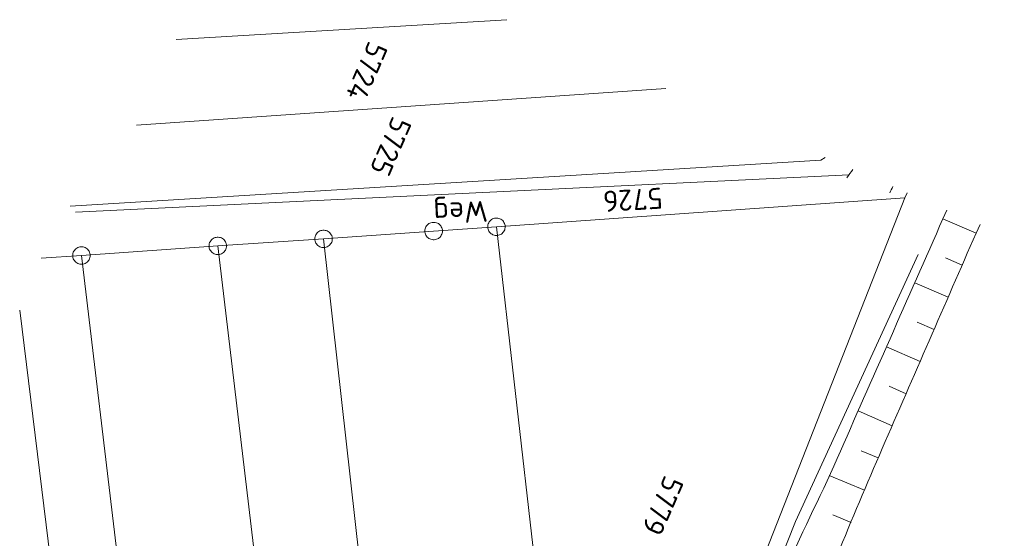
# Model space of a CAD drawing. Header units: metres. Extents: x 3425540 to 3446143, y 5432760 to 5444637.
# Tile 573 of 656: x 3437196 to 3437281, y 5444593 to 5444637. Entities that reach past the tile are written whole.
import ezdxf
from ezdxf.enums import TextEntityAlignment as Align

# ---------------------------------------------------------------- set-up
doc = ezdxf.new("R2010")
doc.units = ezdxf.units.M
for name, color, linetype, lineweight in [('B_Bestand', 9, 'Continuous', 18), ('B_Böschung', 9, 'Continuous', 18), ('B_Flurgrenzen', 9, 'Continuous', 18)]:
    doc.layers.add(name, color=color, linetype=linetype, lineweight=lineweight)
doc.styles.get("Standard").update_dxf_attribs({"font": 'isocpeur.ttf'})

msp = doc.modelspace()

# ---------------------------------------------------------------- linework, layer by layer
at = {"layer": 'B_Bestand'}
for points in [[(3437267.734, 5444624.153), (3437267.566, 5444623.916), (3437267.397, 5444623.679), (3437267.229, 5444623.441)], [(3437271.144, 5444622.678), (3437271.063, 5444622.5), (3437270.982, 5444622.323), (3437270.901, 5444622.146)]]:
    msp.add_open_spline(points, degree=3, dxfattribs=at)
at = {"layer": 'B_Böschung'}
for p, q in [((3437275.443, 5444619.929), (3437275.778, 5444620.672)), ((3437278.277, 5444618.702), (3437275.443, 5444619.929)), ((3437278.277, 5444618.702), (3437278.614, 5444619.445)), ((3437277.079, 5444615.951), (3437275.657, 5444616.57)), ((3437275.881, 5444613.201), (3437273.024, 5444614.445)), ((3437274.684, 5444610.45), (3437273.249, 5444611.075)), ((3437273.486, 5444607.7), (3437270.603, 5444608.955)), ((3437272.288, 5444604.949), (3437270.84, 5444605.58)), ((3437271.09, 5444602.199), (3437268.182, 5444603.466)), ((3437269.902, 5444599.444), (3437268.43, 5444600.066)), ((3437268.739, 5444596.679), (3437265.716, 5444597.952)), ((3437267.575, 5444593.914), (3437266.013, 5444594.572))]:
    msp.add_line(p, q, dxfattribs=at)
msp.add_lwpolyline([(3437273.315, 5444616.874), (3437262.824, 5444593.999), (3437259.792, 5444586.374)], dxfattribs=at)
for points, knots in [([(3437275.443, 5444619.929), (3437272.423, 5444613.082), (3437269.403, 5444606.235), (3437266.383, 5444599.387), (3437264.892, 5444596.007), (3437263.202, 5444592.721), (3437261.72, 5444589.333), (3437260.926, 5444587.518), (3437260.279, 5444585.647), (3437259.627, 5444583.776), (3437258.801, 5444581.409), (3437257.946, 5444579.053), (3437257.299, 5444576.632), (3437256.496, 5444573.631), (3437255.731, 5444570.622), (3437254.965, 5444567.612), (3437253.881, 5444563.355), (3437252.725, 5444559.116), (3437251.751, 5444554.831), (3437251.338, 5444553.013), (3437250.989, 5444551.182), (3437250.624, 5444549.354), (3437250.035, 5444546.408), (3437249.45, 5444543.46), (3437248.861, 5444540.513), (3437248.598, 5444539.197), (3437248.327, 5444537.882), (3437248.056, 5444536.566), (3437247.584, 5444534.272), (3437247.062, 5444531.987), (3437246.372, 5444529.743), (3437245.46, 5444526.775), (3437244.399, 5444523.867), (3437243.312, 5444520.964), (3437241.479, 5444516.07), (3437239.641, 5444511.181), (3437237.757, 5444506.306), (3437236.29, 5444502.512), (3437234.795, 5444498.731), (3437233.251, 5444494.967), (3437231.713, 5444491.219), (3437230.046, 5444487.529), (3437228.34, 5444483.853), (3437227.161, 5444481.312), (3437225.9, 5444478.816), (3437224.651, 5444476.308), (3437223.997, 5444474.995), (3437223.357, 5444473.677), (3437222.557, 5444472.442), (3437221.391, 5444470.641), (3437219.795, 5444469.173), (3437218.532, 5444467.449), (3437217.419, 5444465.929), (3437216.302, 5444464.41), (3437215.231, 5444462.858), (3437214.137, 5444461.272), (3437213.112, 5444459.641), (3437212.021, 5444458.053), (3437211.248, 5444456.929), (3437210.445, 5444455.828), (3437209.606, 5444454.75), (3437208.212, 5444452.96), (3437206.768, 5444451.21), (3437205.178, 5444449.596), (3437203.511, 5444447.905), (3437201.845, 5444446.214), (3437200.178, 5444444.522)], [0, 0, 0, 0, 0.116255, 0.116255, 0.116255, 0.173642, 0.173642, 0.173642, 0.20439, 0.20439, 0.20439, 0.243297, 0.243297, 0.243297, 0.291542, 0.291542, 0.291542, 0.359784, 0.359784, 0.359784, 0.388738, 0.388738, 0.388738, 0.435419, 0.435419, 0.435419, 0.456278, 0.456278, 0.456278, 0.492668, 0.492668, 0.492668, 0.540809, 0.540809, 0.540809, 0.621977, 0.621977, 0.621977, 0.685158, 0.685158, 0.685158, 0.748076, 0.748076, 0.748076, 0.791564, 0.791564, 0.791564, 0.814331, 0.814331, 0.814331, 0.847539, 0.847539, 0.847539, 0.876819, 0.876819, 0.876819, 0.906741, 0.906741, 0.906741, 0.927929, 0.927929, 0.927929, 0.963113, 0.963113, 0.963113, 1, 1, 1, 1]), ([(3437278.277, 5444618.702), (3437275.601, 5444612.557), (3437272.924, 5444606.411), (3437270.248, 5444600.265), (3437268.922, 5444597.221), (3437267.632, 5444594.167), (3437266.383, 5444591.083), (3437265.616, 5444589.189), (3437265.072, 5444587.208), (3437264.692, 5444585.204), (3437264.474, 5444584.055), (3437264.262, 5444582.905), (3437264.052, 5444581.754), (3437263.699, 5444579.822), (3437263.362, 5444577.887), (3437263.005, 5444575.955), (3437262.456, 5444572.985), (3437261.541, 5444570.094), (3437260.675, 5444567.2), (3437260.117, 5444565.336), (3437259.095, 5444563.623), (3437258.662, 5444561.724), (3437258.248, 5444559.91), (3437257.933, 5444558.08), (3437257.616, 5444556.247), (3437257.223, 5444553.976), (3437256.837, 5444551.705), (3437256.493, 5444549.427), (3437256.095, 5444546.789), (3437256.161, 5444544.096), (3437255.768, 5444541.454), (3437255.417, 5444539.092), (3437254.877, 5444536.772), (3437254.319, 5444534.446), (3437253.885, 5444532.637), (3437253.554, 5444530.788), (3437252.8, 5444529.091), (3437251.843, 5444526.937), (3437250.864, 5444524.797), (3437249.901, 5444522.648), (3437248.987, 5444520.609), (3437248.069, 5444518.571), (3437247.164, 5444516.527), (3437245.887, 5444513.644), (3437244.878, 5444510.65), (3437243.791, 5444507.69), (3437242.763, 5444504.893), (3437241.992, 5444502.006), (3437240.893, 5444499.233), (3437239.674, 5444496.159), (3437238.21, 5444493.198), (3437236.786, 5444490.213), (3437234.359, 5444485.125), (3437231.903, 5444480.074), (3437229.229, 5444475.104), (3437227.991, 5444472.804), (3437226.517, 5444470.661), (3437225.043, 5444468.5), (3437223.169, 5444465.754), (3437221.276, 5444463.048), (3437219.004, 5444460.607), (3437217.467, 5444458.956), (3437215.822, 5444457.443), (3437214.093, 5444456.016), (3437212.269, 5444454.511), (3437210.44, 5444453.014), (3437208.618, 5444451.506), (3437205.805, 5444449.178), (3437202.991, 5444446.85), (3437200.178, 5444444.522)], [0, 0, 0, 0, 0.103018, 0.103018, 0.103018, 0.154054, 0.154054, 0.154054, 0.185392, 0.185392, 0.185392, 0.203368, 0.203368, 0.203368, 0.233556, 0.233556, 0.233556, 0.279968, 0.279968, 0.279968, 0.309856, 0.309856, 0.309856, 0.338421, 0.338421, 0.338421, 0.37383, 0.37383, 0.37383, 0.414843, 0.414843, 0.414843, 0.451504, 0.451504, 0.451504, 0.480019, 0.480019, 0.480019, 0.516213, 0.516213, 0.516213, 0.550563, 0.550563, 0.550563, 0.599019, 0.599019, 0.599019, 0.644817, 0.644817, 0.644817, 0.695589, 0.695589, 0.695589, 0.782133, 0.782133, 0.782133, 0.822188, 0.822188, 0.822188, 0.873101, 0.873101, 0.873101, 0.907541, 0.907541, 0.907541, 0.943879, 0.943879, 0.943879, 1, 1, 1, 1]), ([(3437323.983, 5444598.925), (3437321.67, 5444593.614), (3437319.358, 5444588.302), (3437317.045, 5444582.99), (3437313.966, 5444575.918), (3437310.763, 5444568.899), (3437307.646, 5444561.843), (3437302.822, 5444550.923), (3437297.999, 5444540.002), (3437293.176, 5444529.081), (3437290.781, 5444523.659), (3437288.391, 5444518.235), (3437285.997, 5444512.812), (3437284.677, 5444509.824), (3437283.254, 5444506.881), (3437281.764, 5444503.973), (3437280.909, 5444502.305), (3437280.014, 5444500.658), (3437279.144, 5444498.999), (3437278.824, 5444498.39), (3437278.66, 5444497.677), (3437278.206, 5444497.16), (3437277.96, 5444496.88), (3437277.713, 5444496.6), (3437277.467, 5444496.32)], [0, 0, 0, 0, 0.15418, 0.15418, 0.15418, 0.359474, 0.359474, 0.359474, 0.677197, 0.677197, 0.677197, 0.834949, 0.834949, 0.834949, 0.921889, 0.921889, 0.921889, 0.971761, 0.971761, 0.971761, 0.990075, 0.990075, 0.990075, 1, 1, 1, 1])]:
    msp.add_open_spline(points, degree=3, knots=knots, dxfattribs=at)
at = {"layer": 'B_Flurgrenzen'}
for p, q in [((3437238.11, 5444636.973), (3437209.8, 5444635.274)), ((3437251.713, 5444631.086), (3437206.406, 5444627.947)), ((3437265.361, 5444625.18), (3437265.003, 5444624.936)), ((3437265.003, 5444624.936), (3437200.725, 5444621.009)), ((3437237.226, 5444619.239), (3437272.189, 5444621.706)), ((3437272.189, 5444621.706), (3437257.886, 5444585.381)), ((3437272.376, 5444622.145), (3437272.189, 5444621.706)), ((3437237.225, 5444619.239), (3437231.848, 5444618.876)), ((3437246.215, 5444540.534), (3437237.225, 5444619.239)), ((3437231.848, 5444618.876), (3437222.421, 5444618.203)), ((3437213.369, 5444617.604), (3437201.698, 5444616.781)), ((3437222.421, 5444618.203), (3437213.369, 5444617.604)), ((3437213.369, 5444617.604), (3437225.219, 5444518.197)), ((3437222.421, 5444618.203), (3437231.32, 5444538.9)), ((3437201.698, 5444616.781), (3437198.257, 5444616.557)), ((3437201.698, 5444616.781), (3437215.349, 5444502.569)), ((3437196.413, 5444612.106), (3437210.035, 5444501.749))]:
    msp.add_line(p, q, dxfattribs=at)
for points in [[(3437267.404, 5444623.687), (3437234.297, 5444622.085), (3437201.19, 5444620.481)], [(3437236.926, 5444618.55), (3437237.016, 5444618.518), (3437237.104, 5444618.499), (3437237.202, 5444618.489), (3437237.295, 5444618.494), (3437237.386, 5444618.512), (3437237.48, 5444618.536), (3437237.566, 5444618.569), (3437237.645, 5444618.619), (3437237.721, 5444618.676), (3437237.783, 5444618.745), (3437237.84, 5444618.817), (3437237.889, 5444618.899), (3437237.926, 5444618.986), (3437237.953, 5444619.077), (3437237.967, 5444619.168), (3437237.975, 5444619.261), (3437237.964, 5444619.356), (3437237.946, 5444619.447), (3437237.912, 5444619.533), (3437237.865, 5444619.617), (3437237.816, 5444619.697), (3437237.757, 5444619.768), (3437237.682, 5444619.832), (3437237.607, 5444619.884), (3437237.523, 5444619.927), (3437237.434, 5444619.959), (3437237.346, 5444619.978), (3437237.247, 5444619.988), (3437237.155, 5444619.983), (3437237.063, 5444619.965), (3437236.97, 5444619.941), (3437236.884, 5444619.908), (3437236.805, 5444619.858), (3437236.729, 5444619.801), (3437236.666, 5444619.732), (3437236.609, 5444619.66), (3437236.561, 5444619.578), (3437236.523, 5444619.491), (3437236.497, 5444619.4), (3437236.483, 5444619.309), (3437236.475, 5444619.216), (3437236.485, 5444619.121), (3437236.504, 5444619.03), (3437236.537, 5444618.944), (3437236.584, 5444618.86), (3437236.634, 5444618.78), (3437236.693, 5444618.71), (3437236.768, 5444618.645), (3437236.842, 5444618.593), (3437236.926, 5444618.55)], [(3437232.598, 5444618.876), (3437232.592, 5444618.97), (3437232.574, 5444619.059), (3437232.545, 5444619.154), (3437232.504, 5444619.236), (3437232.45, 5444619.313), (3437232.391, 5444619.39), (3437232.326, 5444619.455), (3437232.25, 5444619.508), (3437232.167, 5444619.555), (3437232.078, 5444619.585), (3437231.99, 5444619.608), (3437231.895, 5444619.62), (3437231.801, 5444619.62), (3437231.706, 5444619.608), (3437231.618, 5444619.585), (3437231.529, 5444619.555), (3437231.446, 5444619.508), (3437231.37, 5444619.455), (3437231.305, 5444619.39), (3437231.246, 5444619.313), (3437231.192, 5444619.236), (3437231.151, 5444619.154), (3437231.122, 5444619.059), (3437231.104, 5444618.97), (3437231.098, 5444618.876), (3437231.104, 5444618.782), (3437231.122, 5444618.693), (3437231.151, 5444618.598), (3437231.192, 5444618.516), (3437231.246, 5444618.439), (3437231.305, 5444618.362), (3437231.37, 5444618.297), (3437231.446, 5444618.244), (3437231.529, 5444618.197), (3437231.618, 5444618.167), (3437231.706, 5444618.144), (3437231.801, 5444618.132), (3437231.895, 5444618.132), (3437231.99, 5444618.144), (3437232.078, 5444618.167), (3437232.167, 5444618.197), (3437232.25, 5444618.244), (3437232.326, 5444618.297), (3437232.391, 5444618.362), (3437232.45, 5444618.439), (3437232.504, 5444618.516), (3437232.545, 5444618.598), (3437232.574, 5444618.693), (3437232.592, 5444618.782), (3437232.598, 5444618.876)], [(3437214.119, 5444617.604), (3437214.113, 5444617.698), (3437214.095, 5444617.787), (3437214.066, 5444617.882), (3437214.025, 5444617.964), (3437213.971, 5444618.041), (3437213.912, 5444618.118), (3437213.847, 5444618.183), (3437213.771, 5444618.236), (3437213.688, 5444618.283), (3437213.599, 5444618.313), (3437213.511, 5444618.336), (3437213.416, 5444618.348), (3437213.322, 5444618.348), (3437213.227, 5444618.336), (3437213.139, 5444618.313), (3437213.05, 5444618.283), (3437212.967, 5444618.236), (3437212.891, 5444618.183), (3437212.826, 5444618.118), (3437212.767, 5444618.041), (3437212.713, 5444617.964), (3437212.672, 5444617.882), (3437212.643, 5444617.787), (3437212.625, 5444617.698), (3437212.619, 5444617.604), (3437212.625, 5444617.51), (3437212.643, 5444617.421), (3437212.672, 5444617.326), (3437212.713, 5444617.244), (3437212.767, 5444617.167), (3437212.826, 5444617.09), (3437212.891, 5444617.025), (3437212.967, 5444616.972), (3437213.05, 5444616.925), (3437213.139, 5444616.895), (3437213.227, 5444616.872), (3437213.322, 5444616.86), (3437213.416, 5444616.86), (3437213.511, 5444616.872), (3437213.599, 5444616.895), (3437213.688, 5444616.925), (3437213.771, 5444616.972), (3437213.847, 5444617.025), (3437213.912, 5444617.09), (3437213.971, 5444617.167), (3437214.025, 5444617.244), (3437214.066, 5444617.326), (3437214.095, 5444617.421), (3437214.113, 5444617.51), (3437214.119, 5444617.604)], [(3437223.171, 5444618.203), (3437223.165, 5444618.297), (3437223.147, 5444618.386), (3437223.118, 5444618.481), (3437223.077, 5444618.563), (3437223.023, 5444618.64), (3437222.964, 5444618.717), (3437222.899, 5444618.782), (3437222.823, 5444618.835), (3437222.74, 5444618.882), (3437222.651, 5444618.912), (3437222.563, 5444618.935), (3437222.468, 5444618.947), (3437222.374, 5444618.947), (3437222.279, 5444618.935), (3437222.191, 5444618.912), (3437222.102, 5444618.882), (3437222.019, 5444618.835), (3437221.943, 5444618.782), (3437221.878, 5444618.717), (3437221.819, 5444618.64), (3437221.765, 5444618.563), (3437221.724, 5444618.481), (3437221.695, 5444618.386), (3437221.677, 5444618.297), (3437221.671, 5444618.203), (3437221.677, 5444618.109), (3437221.695, 5444618.02), (3437221.724, 5444617.925), (3437221.765, 5444617.843), (3437221.819, 5444617.766), (3437221.878, 5444617.689), (3437221.943, 5444617.624), (3437222.019, 5444617.571), (3437222.102, 5444617.524), (3437222.191, 5444617.494), (3437222.279, 5444617.471), (3437222.374, 5444617.459), (3437222.468, 5444617.459), (3437222.563, 5444617.471), (3437222.651, 5444617.494), (3437222.74, 5444617.524), (3437222.823, 5444617.571), (3437222.899, 5444617.624), (3437222.964, 5444617.689), (3437223.023, 5444617.766), (3437223.077, 5444617.843), (3437223.118, 5444617.925), (3437223.147, 5444618.02), (3437223.165, 5444618.109), (3437223.171, 5444618.203)], [(3437202.448, 5444616.781), (3437202.442, 5444616.875), (3437202.424, 5444616.964), (3437202.395, 5444617.059), (3437202.354, 5444617.141), (3437202.3, 5444617.218), (3437202.241, 5444617.295), (3437202.176, 5444617.36), (3437202.1, 5444617.413), (3437202.017, 5444617.46), (3437201.928, 5444617.49), (3437201.84, 5444617.513), (3437201.745, 5444617.525), (3437201.651, 5444617.525), (3437201.556, 5444617.513), (3437201.468, 5444617.49), (3437201.379, 5444617.46), (3437201.296, 5444617.413), (3437201.22, 5444617.36), (3437201.155, 5444617.295), (3437201.096, 5444617.218), (3437201.042, 5444617.141), (3437201.001, 5444617.059), (3437200.972, 5444616.964), (3437200.954, 5444616.875), (3437200.948, 5444616.781), (3437200.954, 5444616.687), (3437200.972, 5444616.598), (3437201.001, 5444616.503), (3437201.042, 5444616.421), (3437201.096, 5444616.344), (3437201.155, 5444616.267), (3437201.22, 5444616.202), (3437201.296, 5444616.149), (3437201.379, 5444616.102), (3437201.468, 5444616.072), (3437201.556, 5444616.049), (3437201.651, 5444616.037), (3437201.745, 5444616.037), (3437201.84, 5444616.049), (3437201.928, 5444616.072), (3437202.017, 5444616.102), (3437202.1, 5444616.149), (3437202.176, 5444616.202), (3437202.241, 5444616.267), (3437202.3, 5444616.344), (3437202.354, 5444616.421), (3437202.395, 5444616.503), (3437202.424, 5444616.598), (3437202.442, 5444616.687), (3437202.448, 5444616.781)]]:
    msp.add_lwpolyline(points, dxfattribs=at)

# ---------------------------------------------------------------- texts
at = {"layer": 'B_Bestand', "linetype": 'Continuous'}
msp.add_text('Weg', height=1.8, rotation=182.77105, dxfattribs=at).set_placement((3437234.138, 5444620.729), align=Align.MIDDLE)
at = {"layer": 'B_Flurgrenzen'}
for s, rotation, p in [('5724', 246.59998, (3437226.124, 5444632.536)), ('5725', 246.59998, (3437228.175, 5444626.117)), ('5726', 183.49519, (3437248.89, 5444621.549)), ('5779', 246.56143, (3437251.453, 5444595.353))]:
    msp.add_text(s, height=1.8, rotation=rotation, dxfattribs=at).set_placement(p, align=Align.MIDDLE)

doc.saveas('drawing.dxf')
